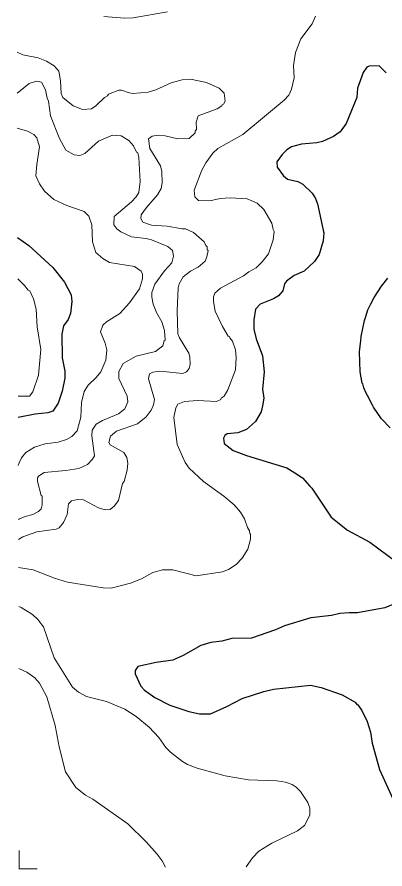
# Model space of a CAD drawing. Extents: x 447.8 to 473.9, y 7733.1 to 7760.8.
# Drawn here: x 447.853 to 449.088, y 7733.074 to 7735.931 of the extents above; entities that cross this region are included whole.
import ezdxf

# ---------------------------------------------------------------- set-up
doc = ezdxf.new("R2010")
doc.units = 0
doc.header["$LTSCALE"] = 0.032
for name, color, linetype, lineweight in [('1', 7, 'Continuous', 25), ('2', 7, 'Continuous', 13), ('63', 7, 'Continuous', 13)]:
    doc.layers.add(name, color=color, linetype=linetype, lineweight=lineweight)

msp = doc.modelspace()

# ---------------------------------------------------------------- linework, layer by layer
at = {"layer": '1'}
for points in [[(449.0913, 7735.7436), (449.0685, 7735.7667), (449.0352, 7735.7662), (449.0272, 7735.7622), (449.0145, 7735.7446), (448.9955, 7735.6924), (448.993, 7735.6605), (448.9571, 7735.5738), (448.9374, 7735.5459), (448.915, 7735.5302), (448.8783, 7735.5136), (448.8596, 7735.5093), (448.8074, 7735.5046), (448.7737, 7735.4957), (448.7587, 7735.4858), (448.7432, 7735.4703), (448.7253, 7735.4448), (448.7256, 7735.4269), (448.7474, 7735.3982), (448.7606, 7735.3875), (448.7955, 7735.3787), (448.8118, 7735.3706), (448.8437, 7735.3396), (448.8492, 7735.331), (448.8547, 7735.3224), (448.8561, 7735.3187), (448.8616, 7735.3038), (448.867, 7735.2784), (448.8814, 7735.211), (448.8822, 7735.2074), (448.8807, 7735.1806), (448.8664, 7735.1345), (448.8509, 7735.1107), (448.8161, 7735.079), (448.783, 7735.0636)], [(447.8553, 7735.1911), (447.893, 7735.1651), (447.9733, 7735.0908), (448.0124, 7735.0414), (448.0351, 7734.9992), (448.0375, 7734.9771), (448.0326, 7734.9366), (448.0246, 7734.9162), (448.0096, 7734.8956), (448.0039, 7734.867), (448.0054, 7734.7882), (448.0134, 7734.743), (448.0134, 7734.7202), (448.0052, 7734.6764), (447.991, 7734.6355), (447.9737, 7734.6096), (447.9571, 7734.6032), (447.914, 7734.5987), (447.8572, 7734.5879)], [(448.783, 7735.0636), (448.7577, 7735.0455), (448.751, 7735.0362), (448.7453, 7735.0124), (448.7306, 7734.9959), (448.7135, 7734.9856)], [(449.1049, 7734.5532), (449.0761, 7734.583), (449.0493, 7734.6224), (449.0456, 7734.6296), (449.0291, 7734.6616), (449.025, 7734.6698), (449.0172, 7734.6878), (449.0138, 7734.7002), (449.0107, 7734.7025), (449.0075, 7734.7218), (449.0043, 7734.7411), (449.0035, 7734.7743), (449.0027, 7734.8075), (449.0062, 7734.846), (449.0074, 7734.8597), (449.0186, 7734.9126), (449.0221, 7734.9237), (449.03, 7734.9486), (449.0408, 7734.9692), (449.0516, 7734.9897), (449.0757, 7735.0278), (449.0972, 7735.0547)], [(448.7135, 7734.9856), (448.6692, 7734.9682), (448.6532, 7734.9514), (448.6475, 7734.9158), (448.6475, 7734.8844), (448.6557, 7734.8517), (448.6773, 7734.7949), (448.6827, 7734.7406), (448.6772, 7734.6824), (448.6816, 7734.6522), (448.6773, 7734.6267), (448.6725, 7734.6069), (448.6539, 7734.5739), (448.6237, 7734.548), (448.5936, 7734.5365), (448.5586, 7734.5336), (448.5506, 7734.528), (448.5459, 7734.5186), (448.548, 7734.5011), (448.5781, 7734.4767), (448.6229, 7734.46), (448.7589, 7734.4191), (448.7848, 7734.4021), (448.8105, 7734.3852), (448.8353, 7734.358), (448.8421, 7734.3505), (448.9068, 7734.2531), (448.9625, 7734.21), (449.0371, 7734.1703), (449.1278, 7734.1031)], [(449.1194, 7733.9635), (449.0867, 7733.9501), (448.9959, 7733.9325), (448.9684, 7733.9331), (448.9367, 7733.9301), (448.9082, 7733.9235), (448.8395, 7733.9158), (448.7502, 7733.8891), (448.7201, 7733.8755), (448.6403, 7733.8477), (448.5742, 7733.8468), (448.5409, 7733.8381), (448.5033, 7733.8334), (448.4696, 7733.8232), (448.4113, 7733.7901), (448.3765, 7733.7737), (448.3207, 7733.7668), (448.2587, 7733.7524), (448.2492, 7733.739), (448.2492, 7733.7286), (448.2693, 7733.6869), (448.281, 7733.6739), (448.3156, 7733.6488), (448.3658, 7733.6233), (448.43, 7733.6014), (448.4657, 7733.5937), (448.5028, 7733.5945), (448.5567, 7733.6182), (448.6083, 7733.6456), (448.6811, 7733.6695), (448.7137, 7733.6768), (448.8375, 7733.6905), (448.8731, 7733.6824), (448.9436, 7733.6583), (448.9882, 7733.6328), (448.9929, 7733.6251), (448.9962, 7733.6246), (449.0099, 7733.6053), (449.0281, 7733.5682), (449.0395, 7733.5323), (449.0446, 7733.4959), (449.0689, 7733.4077), (449.131, 7733.2726)]]:
    msp.add_lwpolyline(points, dxfattribs=at)
at = {"layer": '2'}
for points in [[(448.1448, 7735.9326), (448.2143, 7735.927), (448.2432, 7735.9284), (448.3587, 7735.9483)], [(448.8551, 7735.9337), (448.8437, 7735.9075), (448.8056, 7735.8575), (448.7876, 7735.812), (448.7814, 7735.7678), (448.7829, 7735.7274), (448.7742, 7735.6891), (448.7653, 7735.6689), (448.7491, 7735.6517), (448.6104, 7735.5372), (448.5275, 7735.4902), (448.5102, 7735.4738), (448.4863, 7735.4414), (448.4732, 7735.4173), (448.448, 7735.3503), (448.4503, 7735.3277), (448.4626, 7735.3154)], [(447.8535, 7735.8124), (447.8728, 7735.8042), (447.924, 7735.7945), (447.9522, 7735.7828), (447.9781, 7735.7673), (447.9935, 7735.7491), (447.999, 7735.7168), (448.0018, 7735.6746), (448.0073, 7735.6606), (448.0421, 7735.6329), (448.0736, 7735.6208), (448.1036, 7735.6234), (448.1179, 7735.6328), (448.1474, 7735.6608), (448.1574, 7735.6664), (448.1604, 7735.6721), (448.1955, 7735.6856), (448.2039, 7735.6856), (448.2292, 7735.6762), (448.242, 7735.6745), (448.2937, 7735.6784), (448.3193, 7735.6871), (448.3706, 7735.7104), (448.4075, 7735.7198), (448.4348, 7735.7225), (448.4888, 7735.7111), (448.5317, 7735.6922), (448.5488, 7735.6759), (448.552, 7735.6489), (448.5456, 7735.6385), (448.5411, 7735.6366), (448.5407, 7735.6328), (448.5251, 7735.6233), (448.4607, 7735.5995), (448.4544, 7735.5786), (448.4558, 7735.5538), (448.4513, 7735.5485), (448.451, 7735.5423), (448.4304, 7735.5232), (448.3929, 7735.5223), (448.3499, 7735.5324), (448.3264, 7735.5341), (448.3064, 7735.5317), (448.2949, 7735.5218), (448.2992, 7735.4894), (448.3343, 7735.4317), (448.3389, 7735.4131), (448.3405, 7735.3746), (448.3373, 7735.3558), (448.3252, 7735.335), (448.2874, 7735.2918), (448.2701, 7735.2675), (448.2692, 7735.2549), (448.275, 7735.2424), (448.3045, 7735.2328), (448.3569, 7735.2295), (448.4075, 7735.22), (448.4183, 7735.2203), (448.445, 7735.2077), (448.4813, 7735.1767), (448.4864, 7735.1641), (448.4911, 7735.1598), (448.4913, 7735.1498), (448.4944, 7735.1475), (448.4904, 7735.1261), (448.4845, 7735.1118), (448.461, 7735.0918), (448.4354, 7735.079), (448.4108, 7735.0593), (448.3972, 7735.0359), (448.3935, 7735.0223), (448.3903, 7734.9457), (448.3934, 7734.8687), (448.3983, 7734.8553), (448.4303, 7734.8036), (448.4335, 7734.7911), (448.4343, 7734.7667), (448.4309, 7734.7519), (448.4214, 7734.7415), (448.4091, 7734.7358), (448.3322, 7734.7431), (448.3093, 7734.7404), (448.2983, 7734.7341), (448.2941, 7734.7172), (448.3149, 7734.648), (448.3109, 7734.63), (448.3032, 7734.6129), (448.2868, 7734.5906), (448.2574, 7734.5668), (448.1874, 7734.5418), (448.1673, 7734.5253), (448.1619, 7734.5037), (448.1655, 7734.4966), (448.2121, 7734.4703), (448.2218, 7734.4536)], [(447.8539, 7735.6752), (447.8589, 7735.6783), (447.8939, 7735.7084), (447.9184, 7735.7161), (447.9359, 7735.7119), (447.9494, 7735.6869), (447.9542, 7735.6583), (447.9589, 7735.6487), (447.9658, 7735.5991), (447.996, 7735.5235), (448.0176, 7735.4844), (448.0456, 7735.4688), (448.0644, 7735.4661), (448.0813, 7735.4726), (448.1268, 7735.5143), (448.1736, 7735.5348), (448.203, 7735.5319), (448.2285, 7735.5171), (448.2445, 7735.4994), (448.2543, 7735.4772), (448.2585, 7735.4755), (448.2619, 7735.4596), (448.2668, 7735.3789), (448.262, 7735.3424), (448.253, 7735.3273), (448.2376, 7735.311), (448.1798, 7735.2619), (448.1786, 7735.2339), (448.1888, 7735.221), (448.2016, 7735.211), (448.2369, 7735.1938), (448.2867, 7735.1885), (448.3046, 7735.184), (448.3594, 7735.1616), (448.3755, 7735.148), (448.3781, 7735.1283), (448.3723, 7735.1067), (448.3476, 7735.0794), (448.3157, 7735.0347), (448.3053, 7735.0072), (448.3053, 7734.9912), (448.3103, 7734.9684), (448.3227, 7734.9372), (448.3388, 7734.9084), (448.3485, 7734.8792), (448.3501, 7734.8467), (448.347, 7734.8445), (448.342, 7734.8287), (448.3183, 7734.8097), (448.2526, 7734.7936), (448.2094, 7734.769), (448.1947, 7734.7419), (448.1945, 7734.7184), (448.2234, 7734.6596), (448.2249, 7734.6401), (448.2156, 7734.6168), (448.194, 7734.6001), (448.1405, 7734.578), (448.1188, 7734.5659), (448.1052, 7734.5453), (448.1049, 7734.5262), (448.1128, 7734.4596), (448.1071, 7734.448), (448.0895, 7734.4305), (448.0609, 7734.4173), (448.0173, 7734.4096), (447.9446, 7734.4031), (447.9259, 7734.3916), (447.9221, 7734.3851), (447.9222, 7734.3736), (447.935, 7734.3264), (447.9381, 7734.3242), (447.9382, 7734.2946), (447.9349, 7734.2821), (447.925, 7734.2731), (447.9062, 7734.263), (447.8805, 7734.2564), (447.862, 7734.2477), (447.8583, 7734.246)], [(447.8542, 7735.5576), (447.8882, 7735.5482), (447.91, 7735.5365), (447.9202, 7735.5255), (447.9292, 7735.4958), (447.9196, 7735.4368), (447.9165, 7735.3985), (447.9287, 7735.3709), (447.9456, 7735.3463), (447.9769, 7735.3192), (448.0203, 7735.2989), (448.0789, 7735.2784), (448.0948, 7735.2629), (448.104, 7735.2335), (448.1066, 7735.1768), (448.1182, 7735.1416), (448.1408, 7735.1209), (448.1639, 7735.1079), (448.248, 7735.094), (448.2699, 7735.0787), (448.2748, 7735.0682), (448.2747, 7735.0524), (448.264, 7735.0198), (448.2303, 7734.972), (448.1987, 7734.9369), (448.1533, 7734.909), (448.1413, 7734.8972), (448.1339, 7734.8754), (448.1489, 7734.8375), (448.1545, 7734.8148), (448.1513, 7734.7798), (448.1343, 7734.7412), (448.1194, 7734.7224), (448.0919, 7734.6959), (448.079, 7734.675), (448.0696, 7734.6385), (448.0678, 7734.5888), (448.055, 7734.5428), (448.0377, 7734.524), (448.0197, 7734.5138), (447.9915, 7734.5055), (447.9481, 7734.4994), (447.9123, 7734.488), (447.8826, 7734.4702), (447.868, 7734.453), (447.8612, 7734.4361), (447.8577, 7734.4274)], [(448.659, 7735.3071), (448.6817, 7735.2851), (448.7084, 7735.2399), (448.7125, 7735.2187), (448.7163, 7735.2119), (448.7131, 7735.1831), (448.6973, 7735.1371), (448.6762, 7735.1101), (448.6553, 7735.09), (448.6305, 7735.0766), (448.6133, 7735.063), (448.5356, 7735.0221), (448.5171, 7735.0053), (448.5121, 7734.9928), (448.5121, 7734.9767), (448.5182, 7734.9441), (448.5429, 7734.8931), (448.562, 7734.8609), (448.5663, 7734.8591), (448.5668, 7734.8545), (448.5761, 7734.8439), (448.5858, 7734.8148), (448.5883, 7734.7895), (448.5858, 7734.7479), (448.5608, 7734.6801), (448.5483, 7734.6599), (448.5386, 7734.6523), (448.5376, 7734.6478), (448.5229, 7734.642), (448.4584, 7734.6452), (448.4149, 7734.6412), (448.3931, 7734.6325), (448.3861, 7734.6208), (448.3798, 7734.5879), (448.3911, 7734.4974), (448.4178, 7734.4366), (448.4308, 7734.4178), (448.4786, 7734.3731), (448.5468, 7734.3243), (448.582, 7734.2947), (448.6026, 7734.2706), (448.6169, 7734.2479), (448.6261, 7734.219), (448.6338, 7734.208), (448.6346, 7734.1983), (448.6371, 7734.1968), (448.637, 7734.1796), (448.6279, 7734.146), (448.6092, 7734.1156), (448.5887, 7734.095), (448.5632, 7734.0784), (448.5432, 7734.0706), (448.454, 7734.0569), (448.3758, 7734.0775), (448.3414, 7734.0767), (448.3091, 7734.0683), (448.2709, 7734.0469), (448.2342, 7734.0322), (448.1695, 7734.0152), (448.1428, 7734.0164), (448.0227, 7734.0353), (447.9789, 7734.0486), (447.9073, 7734.0765), (447.8588, 7734.0847)], [(448.4626, 7735.3154), (448.4997, 7735.3144), (448.5352, 7735.3218), (448.5688, 7735.3249), (448.6249, 7735.3208), (448.659, 7735.3071)], [(447.8558, 7735.0531), (447.8786, 7735.0302), (447.8905, 7735.0143), (447.8964, 7735.0128), (447.9091, 7734.9853), (447.9181, 7734.9507), (447.9205, 7734.8922), (447.9333, 7734.8158), (447.9252, 7734.7302), (447.907, 7734.6743), (447.8953, 7734.6594), (447.857, 7734.6596)], [(448.2218, 7734.4536), (448.2257, 7734.4343), (448.2234, 7734.4111), (448.2127, 7734.3734), (448.2075, 7734.3665), (448.1936, 7734.3099)], [(448.1936, 7734.3099), (448.1789, 7734.2905), (448.1654, 7734.2797), (448.1494, 7734.2781), (448.1267, 7734.2847), (448.077, 7734.3116), (448.0567, 7734.3133), (448.0363, 7734.3086), (448.0263, 7734.2986), (448.0221, 7734.2625), (448.0099, 7734.2357), (447.9948, 7734.2182), (447.9851, 7734.2137), (447.92, 7734.2047), (447.8725, 7734.1875), (447.8585, 7734.1791)], [(447.8592, 7733.9536), (447.8675, 7733.9502), (447.9055, 7733.9275), (447.9234, 7733.9104), (447.9421, 7733.8853), (447.9776, 7733.7816), (448.0392, 7733.6833), (448.0596, 7733.6666), (448.087, 7733.6522), (448.1539, 7733.6354), (448.2154, 7733.6103), (448.253, 7733.5854), (448.2962, 7733.5497), (448.3286, 7733.5147), (448.3529, 7733.4811), (448.3685, 7733.4652), (448.4085, 7733.4338), (448.4254, 7733.4244), (448.4578, 7733.4122), (448.5518, 7733.386), (448.6301, 7733.373), (448.7255, 7733.3698), (448.7535, 7733.3652), (448.7762, 7733.3567), (448.7894, 7733.3481), (448.804, 7733.3336), (448.8294, 7733.2969), (448.8358, 7733.2777), (448.8358, 7733.2547), (448.8181, 7733.2198), (448.7942, 7733.2016), (448.7079, 7733.1608), (448.6641, 7733.1336), (448.6436, 7733.1117), (448.6223, 7733.0811)], [(447.8598, 7733.7465), (447.8868, 7733.7338), (447.9135, 7733.7143), (447.9289, 7733.6971), (447.954, 7733.6515), (447.9815, 7733.5547), (447.9943, 7733.483), (448.0162, 7733.3995), (448.0506, 7733.3472), (448.0836, 7733.3218), (448.1078, 7733.3085), (448.2247, 7733.2252), (448.2863, 7733.1652), (448.3237, 7733.1238), (448.3407, 7733.1007), (448.352, 7733.0803)]]:
    msp.add_lwpolyline(points, dxfattribs=at)
at = {"layer": '63'}
msp.add_lwpolyline([(447.8608, 7733.1355), (447.8608, 7733.0739), (447.9215, 7733.0739)], dxfattribs=at)

doc.saveas('drawing.dxf')
